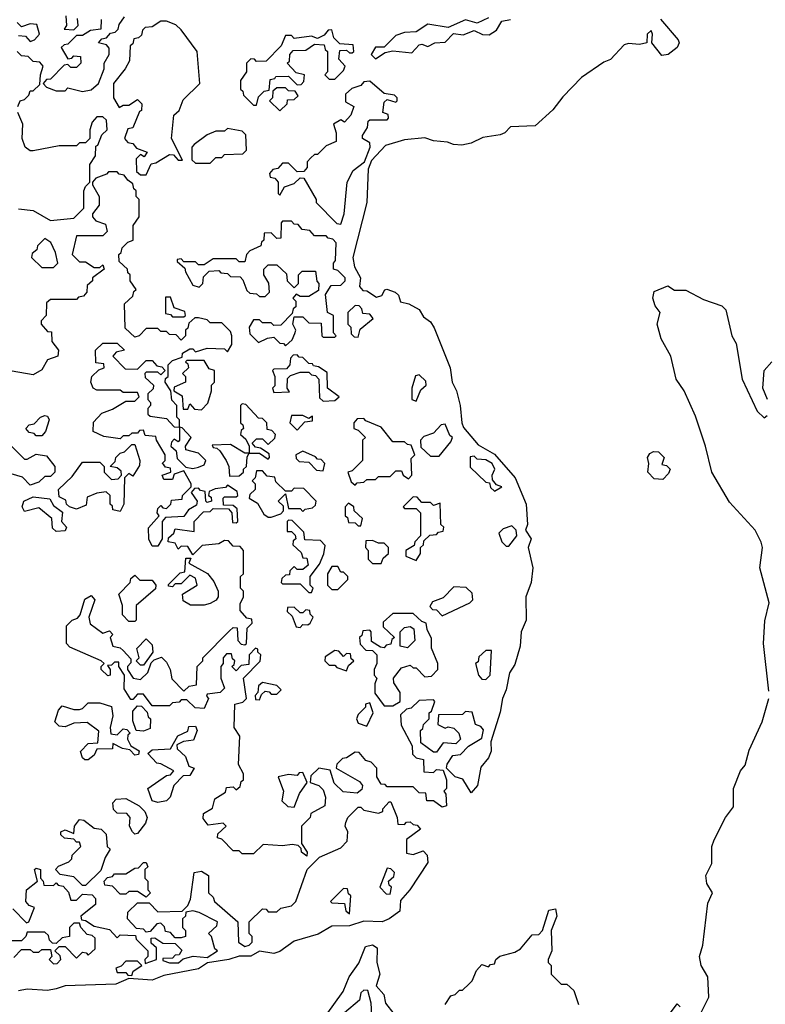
# Model space of a CAD drawing. Extents: x 2323203 to 2567568, y 883585 to 1022917.
# Tile 261 of 264: x 2553219 to 2555788, y 1007631 to 1011025. Entities that reach past the tile are written whole.
import ezdxf

# ---------------------------------------------------------------- set-up
doc = ezdxf.new("R2010")
doc.units = 0

msp = doc.modelspace()

# ---------------------------------------------------------------- linework, layer by layer
at = {"layer": '0CON10XD'}
for points in [[(2553378.3, 1011038.3), (2553380, 1011005), (2553371.7, 1010991.7), (2553405, 1010990), (2553420, 1011005), (2553418.3, 1011028.3)], [(2553435, 1010777.5), (2553465, 1010782.5), (2553490, 1010805), (2553510, 1010855), (2553510, 1010875), (2553527.5, 1010905), (2553527, 1010927), (2553518.3, 1010938.3), (2553490, 1010945), (2553501.7, 1010958.3), (2553518.3, 1010961.7), (2553531.7, 1010978.3), (2553548.3, 1010981.7), (2553558.3, 1010991.7), (2553561.7, 1011008.3), (2553580, 1011035)], [(2553215, 1010970), (2553238.3, 1010968.3), (2553255, 1010950), (2553270, 1010955), (2553287.5, 1010975), (2553278.3, 1011008.3), (2553255, 1011010), (2553225, 1011000), (2553210, 1011015)], [(2553500, 1011025), (2553498.3, 1010991.7), (2553463, 1010987), (2553435, 1010970), (2553415, 1010970), (2553385, 1010940), (2553371.7, 1010938.3), (2553361.7, 1010928.3), (2553385, 1010890), (2553398.3, 1010891.7), (2553405, 1010900), (2553428.3, 1010898.3), (2553430, 1010875), (2553415, 1010860), (2553395, 1010860), (2553385, 1010870), (2553371.7, 1010868.3), (2553325, 1010820), (2553311.7, 1010818.3), (2553300, 1010805), (2553311.7, 1010791.7), (2553345, 1010780), (2553375, 1010780), (2553385, 1010790), (2553435, 1010777.5)], [(2553655, 1010490), (2553671.7, 1010528.3), (2553688.3, 1010531.7), (2553735, 1010560), (2553748.3, 1010558.3), (2553765, 1010540), (2553780, 1010540), (2553742.5, 1010615), (2553750, 1010695), (2553768.3, 1010711.7), (2553781.7, 1010748.3), (2553840, 1010805), (2553830, 1010915), (2553775, 1010990), (2553757, 1011007), (2553725, 1011020), (2553705, 1011020), (2553675, 1011000), (2553651.7, 1010998.3), (2553641.7, 1010988.3), (2553638.3, 1010971.7), (2553628.3, 1010961.7), (2553611.7, 1010958.3), (2553608.3, 1010941.7), (2553600, 1010935), (2553597, 1010883), (2553582.5, 1010855), (2553542.5, 1010805), (2553542.5, 1010755), (2553561.7, 1010721.7), (2553575, 1010730), (2553595, 1010730), (2553625, 1010750), (2553640, 1010735), (2553638.3, 1010711.7), (2553631.7, 1010708.3), (2553608.3, 1010651.7), (2553591.7, 1010648.3), (2553580, 1010615), (2553591.7, 1010601.7), (2553608.3, 1010598.3), (2553621.7, 1010581.7), (2553658.3, 1010568.3), (2553648.3, 1010551.7), (2553635, 1010560), (2553620, 1010545), (2553621.7, 1010501.7), (2553635, 1010490), (2553655, 1010490)], [(2555426.9, 1011026.9), (2555488.6, 1010955), (2555491.9, 1010945), (2555485, 1010928.6), (2555453.3, 1010905), (2555431.7, 1010901.7), (2555397.5, 1010945), (2555400, 1010975), (2555395, 1010987.5), (2555381.2, 1010975), (2555380, 1010945), (2555355, 1010939.4), (2555317, 1010943), (2555302.5, 1010937.5), (2555255, 1010887.5), (2555231.5, 1010878.5), (2555154.6, 1010825.4), (2555090.9, 1010759.1), (2555056.3, 1010713.7), (2554995, 1010659.2), (2554910, 1010655), (2554891.2, 1010635), (2554875, 1010627.5), (2554815, 1010618), (2554775, 1010599.2), (2554742.5, 1010592.5), (2554713.9, 1010593.9), (2554693, 1010603), (2554645, 1010607.5), (2554615, 1010617.5), (2554545, 1010610), (2554479.3, 1010590.7), (2554430.8, 1010539.2), (2554420.3, 1010509.7), (2554415.5, 1010395), (2554366.9, 1010205), (2554372.4, 1010172.4), (2554393.3, 1010135), (2554390, 1010105), (2554401.7, 1010091.7), (2554415, 1010090), (2554448.3, 1010068.3), (2554466.4, 1010073.6), (2554476.7, 1010093.3), (2554483.9, 1010096.1), (2554513.3, 1010085), (2554523.8, 1010075), (2554531.7, 1010051.7), (2554560, 1010045), (2554595, 1010026.2), (2554610, 1010000), (2554635, 1009983.3), (2554647.3, 1009962.7), (2554702.5, 1009825), (2554708.8, 1009775), (2554724, 1009745), (2554737.1, 1009695), (2554742, 1009635), (2554748.6, 1009618.6), (2554798.8, 1009558.8), (2554855, 1009527.5), (2554926.2, 1009445), (2554964, 1009355), (2554968.8, 1009285), (2554962.5, 1009265), (2554981.2, 1009235), (2554970.8, 1009205), (2554987.1, 1009135), (2554981.2, 1009085), (2554963.3, 1009035), (2554964, 1008955), (2554946.7, 1008915), (2554944, 1008865), (2554925, 1008802.5), (2554907.1, 1008772.9), (2554895.5, 1008715), (2554882.5, 1008685), (2554875, 1008637.5), (2554842.5, 1008535), (2554843.6, 1008503.6), (2554835, 1008480), (2554808.3, 1008448.3), (2554796, 1008385), (2554775, 1008360), (2554746.4, 1008406.4), (2554720, 1008415), (2554690, 1008445), (2554691.7, 1008458.3), (2554711.7, 1008488.3), (2554738.3, 1008491.7), (2554765, 1008520), (2554811.7, 1008548.3), (2554817, 1008577), (2554808.3, 1008588.3), (2554790, 1008595), (2554778.3, 1008638.3), (2554755, 1008640), (2554745, 1008630), (2554661.7, 1008628.3), (2554660, 1008595), (2554685, 1008582.5), (2554695, 1008587.5), (2554715, 1008582.5), (2554732.5, 1008565), (2554737.5, 1008545), (2554721.7, 1008528.3), (2554678.3, 1008531.7), (2554655, 1008500), (2554645, 1008500), (2554601.7, 1008531.7), (2554600, 1008575), (2554608.3, 1008581.7), (2554610, 1008595), (2554630, 1008615), (2554630, 1008635), (2554638.3, 1008641.7), (2554650, 1008675), (2554645, 1008680), (2554595, 1008677.5), (2554568.3, 1008651.7), (2554551.7, 1008648.3), (2554531.7, 1008628.3), (2554533, 1008593), (2554571.7, 1008521.7), (2554573, 1008493), (2554585, 1008480), (2554610, 1008475), (2554611.7, 1008431.7), (2554645, 1008430), (2554655, 1008440), (2554678.3, 1008438.3), (2554690, 1008405), (2554690, 1008375), (2554680, 1008365), (2554687.5, 1008355), (2554690, 1008315), (2554675, 1008310), (2554645, 1008332.5), (2554621.7, 1008331.7), (2554618.3, 1008358.3), (2554595, 1008360), (2554575, 1008380), (2554485, 1008380), (2554478.3, 1008388.3), (2554465, 1008390), (2554450, 1008415), (2554450, 1008445), (2554430, 1008465), (2554411.7, 1008471.7), (2554388.3, 1008498.3), (2554375, 1008500), (2554345, 1008480), (2554331.7, 1008478.3), (2554311.7, 1008458.3), (2554310, 1008445), (2554389.3, 1008399.3), (2554400, 1008385), (2554398.3, 1008371.7), (2554381.7, 1008358.3), (2554333, 1008363), (2554303, 1008393), (2554288.3, 1008438.3), (2554250, 1008445), (2554221.7, 1008418.3), (2554220, 1008395), (2554250, 1008385), (2554265, 1008370), (2554272.5, 1008345), (2554270, 1008315), (2554221.7, 1008288.3), (2554220, 1008275), (2554190, 1008245), (2554190, 1008185), (2554210, 1008155), (2554208.3, 1008141.7), (2554190, 1008155), (2554188.3, 1008168.3), (2554178.3, 1008178.3), (2554158.3, 1008181.7)], [(2554835, 1011031.2), (2554795, 1011012.5), (2554755, 1011023.8), (2554695, 1010997.5), (2554625, 1011008.8), (2554585, 1010983.3), (2554545, 1010980), (2554515, 1010970), (2554475, 1010930), (2554445, 1010930), (2554430, 1010905), (2554445, 1010890)], [(2554445, 1010890), (2554478.3, 1010911.7), (2554505, 1010917.5), (2554570, 1010910), (2554595, 1010937.5), (2554605, 1010940), (2554625, 1010932.5), (2554650, 1010945), (2554685, 1010947.5), (2554713.3, 1010976.7), (2554747.7, 1010972.3), (2554785, 1010987.5), (2554813.6, 1010973.6), (2554837, 1010973), (2554861.7, 1010988.3), (2554880, 1011020), (2554910, 1011025)], [(2554035, 1010730), (2554041.7, 1010758.3), (2554061.7, 1010778.3), (2554078.3, 1010781.7), (2554081.7, 1010818.3), (2554098.3, 1010821.7), (2554101.7, 1010828.3), (2554145, 1010830), (2554175, 1010800), (2554188.3, 1010801.7), (2554198.3, 1010811.7), (2554200, 1010835), (2554171.7, 1010841.7), (2554140, 1010875), (2554148.3, 1010881.7), (2554150, 1010905), (2554161.7, 1010918.3), (2554205, 1010920), (2554235, 1010940), (2554268.3, 1010938.3), (2554271.7, 1010921.7), (2554280, 1010915), (2554280, 1010845), (2554270, 1010835), (2554285, 1010820), (2554305, 1010820), (2554335, 1010850), (2554340, 1010865), (2554318.3, 1010888.3), (2554321.7, 1010918.3), (2554345, 1010920), (2554355, 1010910), (2554365, 1010910), (2554370, 1010915), (2554368.3, 1010938.3), (2554321.7, 1010941.7), (2554301.7, 1010961.7), (2554295, 1010990), (2554281.7, 1010988.3), (2554268.3, 1010971.7), (2554245, 1010960), (2554225, 1010967.5), (2554165, 1010960), (2554155, 1010970), (2554135, 1010970), (2554120, 1010935), (2554068.3, 1010881.7), (2554035, 1010880), (2554028.3, 1010888.3), (2554015, 1010890), (2554000, 1010875), (2554000, 1010845), (2553980, 1010815), (2553980, 1010785), (2553988.3, 1010778.3), (2553990, 1010765), (2554025, 1010730), (2554035, 1010730)], [(2553212.5, 1010725), (2553220, 1010745), (2553235, 1010750), (2553250, 1010765), (2553255, 1010780), (2553265, 1010780), (2553288.3, 1010801.7), (2553290, 1010835), (2553300, 1010865), (2553288.3, 1010878.3), (2553265, 1010880), (2553248.3, 1010898.3), (2553225, 1010900), (2553210, 1010915)], [(2554325, 1010320), (2554337.5, 1010355), (2554347.5, 1010465), (2554367.5, 1010505), (2554407.5, 1010535), (2554426.7, 1010585), (2554425, 1010600), (2554400, 1010615), (2554400, 1010625), (2554417, 1010653), (2554420, 1010675), (2554425, 1010680), (2554485, 1010680), (2554490, 1010685), (2554488.3, 1010698.3), (2554470, 1010705), (2554475, 1010740), (2554485, 1010750), (2554515, 1010740), (2554520, 1010745), (2554520, 1010755), (2554510, 1010765), (2554475, 1010770), (2554425, 1010812.5), (2554405, 1010810), (2554395, 1010797.5), (2554363, 1010787), (2554341.7, 1010768.3), (2554341.7, 1010741.7), (2554370, 1010725), (2554360, 1010695), (2554338.3, 1010671.7), (2554325, 1010680), (2554300, 1010665), (2554310, 1010635), (2554310, 1010605), (2554275, 1010590), (2554245, 1010560), (2554235, 1010560), (2554221.7, 1010548.3), (2554210, 1010535), (2554210, 1010515), (2554198.3, 1010501.7), (2554175, 1010500), (2554145, 1010530), (2554125, 1010530), (2554108.3, 1010511.7), (2554091.7, 1010508.3), (2554080, 1010495), (2554081.7, 1010481.7), (2554098.3, 1010478.3), (2554110, 1010465), (2554110, 1010425), (2554115, 1010420), (2554131.7, 1010448.3), (2554165, 1010460), (2554185, 1010480), (2554198.3, 1010478.3), (2554240, 1010405), (2554240, 1010395), (2554311.7, 1010321.7), (2554325, 1010320)], [(2554115, 1010710), (2554140, 1010735), (2554141.7, 1010748.3), (2554165, 1010750), (2554178.3, 1010761.7), (2554168.3, 1010778.3), (2554145, 1010780), (2554135, 1010790), (2554105, 1010790), (2554091.7, 1010778.3), (2554090, 1010755), (2554080, 1010745), (2554115, 1010710)], [(2553215, 1010372.5), (2553265, 1010367.5), (2553325, 1010332.5), (2553405, 1010340), (2553440, 1010375), (2553440, 1010435), (2553445, 1010450), (2553460, 1010465), (2553460, 1010525), (2553480, 1010555), (2553481.7, 1010588.3), (2553488.3, 1010591.7), (2553501.7, 1010628.3), (2553520, 1010645), (2553518.3, 1010678.3), (2553505, 1010690), (2553485, 1010690), (2553468.3, 1010671.7), (2553460, 1010645), (2553460, 1010615), (2553445, 1010600), (2553425, 1010600), (2553415, 1010590), (2553355, 1010590), (2553265, 1010572.5), (2553255, 1010572.5), (2553237.5, 1010585), (2553227.5, 1010615), (2553230, 1010665), (2553212.5, 1010705)], [(2553875, 1010530), (2553895, 1010550), (2553915, 1010550), (2553925, 1010560), (2553988.3, 1010561.7), (2554000, 1010575), (2553998.3, 1010628.3), (2553985, 1010640), (2553935, 1010650), (2553925, 1010640), (2553895, 1010640), (2553865, 1010627.5), (2553820, 1010595), (2553812.5, 1010585), (2553811.7, 1010541.7), (2553825, 1010530), (2553875, 1010530)], [(2554158.3, 1008181.7), (2554125, 1008177.5), (2554058.3, 1008181.7), (2554025, 1008150), (2553985, 1008150), (2553975, 1008160), (2553955, 1008160), (2553915, 1008200), (2553900, 1008205), (2553901.7, 1008218.3), (2553930, 1008245), (2553920, 1008255), (2553868.3, 1008248.3), (2553850.7, 1008270.7), (2553851.7, 1008288.3), (2553883, 1008307), (2553891.2, 1008338.8), (2553928.3, 1008361.7), (2553931.7, 1008378.3), (2553955, 1008380), (2553965, 1008370), (2553978.3, 1008381.7), (2553981.7, 1008398.3), (2553990, 1008405), (2553990, 1008425), (2553973, 1008457), (2553977.5, 1008555), (2553957.5, 1008585), (2553960, 1008665), (2553988.3, 1008671.7), (2554000, 1008685), (2553990, 1008755), (2554047, 1008813), (2554050, 1008835), (2554040, 1008845), (2554040, 1008855), (2554031.7, 1008858.3), (2554010, 1008835), (2554008.3, 1008801.7), (2553981.7, 1008798.3), (2553965, 1008780), (2553950, 1008795), (2553958.3, 1008801.7), (2553960, 1008815), (2553951.7, 1008821.7), (2553948.3, 1008838.3), (2553931.7, 1008838.3), (2553920, 1008825), (2553920, 1008805), (2553912.5, 1008795), (2553912.5, 1008755), (2553925, 1008720), (2553910, 1008705), (2553865, 1008700), (2553863, 1008693), (2553870, 1008685), (2553855, 1008650), (2553823, 1008653), (2553795, 1008680), (2553775, 1008680), (2553768.3, 1008671.7), (2553745, 1008670), (2553735, 1008660), (2553675, 1008660), (2553645, 1008700), (2553625, 1008700), (2553608.3, 1008681.7), (2553601.7, 1008681.7), (2553578.3, 1008718.3), (2553580, 1008765), (2553560, 1008795), (2553560, 1008810), (2553545, 1008810), (2553535, 1008800), (2553521.7, 1008798.3), (2553530, 1008785), (2553530, 1008765), (2553523, 1008763), (2553500, 1008785), (2553500, 1008795), (2553510, 1008805), (2553500, 1008815), (2553391.7, 1008861.7), (2553380, 1008875), (2553380, 1008935), (2553400, 1008955), (2553418.3, 1008961.7), (2553427, 1008973), (2553443, 1009027), (2553465, 1009040), (2553477.5, 1009025), (2553457.5, 1008965), (2553461.7, 1008941.7), (2553505, 1008910), (2553528.3, 1008918.3), (2553540, 1008905), (2553530, 1008895), (2553540, 1008865), (2553565, 1008860), (2553575, 1008850), (2553601.7, 1008821.7), (2553601.7, 1008808.3), (2553590, 1008795), (2553590, 1008785), (2553610, 1008755), (2553635, 1008750), (2553660, 1008775), (2553671.7, 1008808.3), (2553681.7, 1008818.3), (2553707.5, 1008827.5), (2553725, 1008810), (2553737.5, 1008785), (2553743, 1008753), (2553785, 1008710), (2553803, 1008727), (2553828.3, 1008731.7), (2553830, 1008795), (2553850, 1008815), (2553850, 1008825), (2553941.7, 1008918.3), (2553955, 1008930), (2553968.3, 1008928.3), (2553970, 1008885), (2553981.7, 1008871.7), (2553995, 1008870), (2554000, 1008875), (2554003, 1008927), (2554020, 1008945), (2554018.3, 1008958.3), (2554001.7, 1008961.7), (2553978.3, 1008988.3), (2553978.3, 1009011.7), (2553990, 1009035), (2553990, 1009055), (2553980, 1009065), (2553980, 1009105), (2553990, 1009115), (2553990, 1009195), (2553978.3, 1009208.3), (2553955, 1009210), (2553938.3, 1009228.3), (2553925, 1009230), (2553905, 1009217.5), (2553847.5, 1009212.5), (2553815, 1009180), (2553798.3, 1009208.3), (2553775, 1009210), (2553765, 1009200), (2553755, 1009220), (2553730, 1009225), (2553731.7, 1009238.3), (2553750, 1009255), (2553755, 1009270), (2553820, 1009260), (2553820, 1009295), (2553851.7, 1009328.3), (2553875, 1009330), (2553885, 1009340), (2553938.3, 1009338.3), (2553950, 1009325), (2553951.7, 1009291.7), (2553965, 1009290), (2553970, 1009295), (2553968.3, 1009338.3), (2553955, 1009350), (2553921.7, 1009351.7), (2553920, 1009375), (2553925, 1009380), (2553965, 1009380), (2553970, 1009385), (2553968.3, 1009398.3), (2553935, 1009420), (2553927.5, 1009412.5), (2553893, 1009407), (2553871.7, 1009398.3), (2553870, 1009385), (2553878.3, 1009378.3), (2553880, 1009365), (2553865, 1009360), (2553860, 1009365), (2553858.3, 1009398.3), (2553841.7, 1009401.7), (2553835, 1009410), (2553821.7, 1009408.3), (2553810, 1009395), (2553830, 1009365), (2553828.3, 1009351.7), (2553800, 1009335), (2553785, 1009312.5), (2553721.7, 1009308.3), (2553710, 1009295), (2553710, 1009235), (2553695, 1009210), (2553675, 1009210), (2553663.6, 1009233.6), (2553663, 1009273), (2553700, 1009315), (2553692.5, 1009325), (2553695, 1009340), (2553705, 1009350), (2553711.7, 1009341.7), (2553725, 1009340), (2553740, 1009355), (2553741.7, 1009368.3), (2553778.3, 1009371.7), (2553780, 1009385), (2553810, 1009415), (2553810, 1009425), (2553785, 1009470), (2553751.7, 1009458.3), (2553745, 1009440), (2553715, 1009440), (2553710, 1009455), (2553740, 1009465), (2553738.3, 1009478.3), (2553721.7, 1009481.7), (2553715, 1009490), (2553710, 1009495), (2553720, 1009505), (2553720, 1009525), (2553690, 1009575), (2553688.3, 1009588.3), (2553651.7, 1009591.7), (2553645, 1009610), (2553631.7, 1009608.3), (2553625, 1009600), (2553605, 1009600), (2553595, 1009590), (2553575, 1009590), (2553565, 1009580), (2553508.3, 1009588.3), (2553472.5, 1009605), (2553473, 1009637), (2553501.7, 1009668.3), (2553538.3, 1009681.7), (2553585, 1009710), (2553615, 1009710), (2553630, 1009725), (2553625, 1009740), (2553575, 1009740), (2553565, 1009747.5), (2553485, 1009747.5), (2553472.5, 1009755), (2553463.8, 1009775), (2553467.5, 1009795), (2553491.7, 1009818.3), (2553510, 1009825), (2553508.3, 1009838.3), (2553481.7, 1009841.7), (2553480, 1009885), (2553505, 1009910), (2553555, 1009910), (2553580, 1009885), (2553551.7, 1009878.3), (2553540, 1009865), (2553581.7, 1009821.7), (2553625, 1009820), (2553655, 1009850), (2553675, 1009850), (2553691.7, 1009831.7), (2553708.3, 1009828.3), (2553720, 1009815), (2553705, 1009800), (2553695, 1009810), (2553655, 1009810), (2553650, 1009805), (2553651.7, 1009791.7), (2553680, 1009765), (2553678.3, 1009751.7), (2553660, 1009735), (2553660, 1009715), (2553670, 1009705), (2553670, 1009695), (2553660, 1009685), (2553660, 1009665), (2553668.3, 1009658.3), (2553725, 1009650), (2553751.7, 1009621.7), (2553770, 1009620), (2553770, 1009645), (2553760, 1009655), (2553760, 1009695), (2553743, 1009713), (2553740, 1009745), (2553720, 1009775), (2553721.7, 1009788.3), (2553730, 1009795), (2553730, 1009835), (2553745, 1009850), (2553778.3, 1009861.7), (2553780, 1009875), (2553805, 1009890), (2553815, 1009890), (2553825, 1009880), (2553865, 1009892.5), (2553925, 1009890), (2553935, 1009880), (2553950, 1009905), (2553950, 1009935), (2553945, 1009950), (2553915, 1009980), (2553875, 1009980), (2553865, 1009990), (2553835, 1009997.5), (2553822.5, 1009997.5), (2553801.7, 1009978.3), (2553798.3, 1009961.7), (2553790, 1009955), (2553790, 1009935), (2553775, 1009920), (2553758.3, 1009938.3), (2553735, 1009940), (2553725, 1009950), (2553705, 1009950), (2553695, 1009960), (2553655, 1009960), (2553630, 1009935), (2553615, 1009930), (2553581.7, 1009961.7), (2553580, 1010045), (2553608.3, 1010071.7), (2553611.7, 1010088.3), (2553620, 1010095), (2553600, 1010125), (2553600, 1010145), (2553591.7, 1010151.7), (2553590, 1010165), (2553561.7, 1010191.7), (2553560, 1010215), (2553568.3, 1010221.7), (2553571.7, 1010238.3), (2553591.7, 1010258.3), (2553610, 1010265), (2553610, 1010315), (2553630, 1010345), (2553630, 1010405), (2553620, 1010415), (2553620, 1010435), (2553611.7, 1010441.7), (2553608.3, 1010458.3), (2553591.7, 1010471.7), (2553578.3, 1010488.3), (2553561.7, 1010491.7), (2553555, 1010500), (2553525, 1010500), (2553518.3, 1010491.7), (2553481.7, 1010478.3), (2553470, 1010465), (2553470, 1010455), (2553492.5, 1010415), (2553492.5, 1010385), (2553470, 1010355), (2553470, 1010345), (2553481.7, 1010331.7), (2553515, 1010320), (2553520, 1010295), (2553505, 1010280), (2553415, 1010280), (2553400, 1010215), (2553425, 1010190), (2553445, 1010190), (2553475, 1010170), (2553495, 1010170), (2553505, 1010180), (2553510, 1010165), (2553470, 1010135), (2553470, 1010125), (2553451.7, 1010108.3), (2553450, 1010085), (2553438.3, 1010071.7), (2553421.7, 1010068.3), (2553415, 1010060), (2553325, 1010060), (2553311.7, 1010048.3), (2553310, 1010005), (2553293, 1009987), (2553292.5, 1009975), (2553315, 1009950), (2553328.3, 1009948.3), (2553330, 1009915), (2553352.5, 1009885), (2553350, 1009865), (2553315, 1009852.5), (2553295, 1009817.5), (2553265, 1009800), (2553193, 1009813)], [(2554135, 1009900), (2554158.3, 1009921.7), (2554167, 1009943), (2554170, 1009955), (2554160, 1009975), (2554165, 1010000), (2554195, 1010000), (2554215, 1009980), (2554258.3, 1009978.3), (2554260, 1009935), (2554265, 1009930), (2554305, 1009930), (2554310, 1009935), (2554300, 1009945), (2554300, 1010005), (2554280, 1010015), (2554272.5, 1010077.5), (2554291.7, 1010108.3), (2554325, 1010110), (2554340, 1010125), (2554340, 1010135), (2554315, 1010160), (2554300, 1010165), (2554300, 1010185), (2554307.5, 1010195), (2554310, 1010255), (2554298.3, 1010268.3), (2554281.7, 1010271.7), (2554275, 1010280), (2554235, 1010280), (2554218.3, 1010298.3), (2554191.7, 1010301.7), (2554178.3, 1010318.3), (2554165, 1010320), (2554155, 1010330), (2554125, 1010330), (2554120, 1010325), (2554118.3, 1010271.7), (2554105, 1010270), (2554085, 1010290), (2554061.7, 1010288.3), (2554060, 1010265), (2554051.7, 1010258.3), (2554050, 1010245), (2554011.7, 1010228.3), (2554000, 1010215), (2553995, 1010190), (2553975, 1010190), (2553965, 1010200), (2553885, 1010200), (2553855, 1010180), (2553835, 1010180), (2553825, 1010190), (2553785, 1010190), (2553775, 1010200), (2553761.7, 1010198.3), (2553761.7, 1010191.7), (2553788.3, 1010168.3), (2553790, 1010155), (2553815, 1010110), (2553837.5, 1010102.5), (2553850, 1010115), (2553851.7, 1010138.3), (2553871.7, 1010158.3), (2553905, 1010160), (2553911.7, 1010151.7), (2553935, 1010150), (2553945, 1010140), (2553978.3, 1010138.3), (2553988.3, 1010128.3), (2554001.7, 1010091.7), (2554011.7, 1010081.7), (2554035, 1010080), (2554045, 1010070), (2554065, 1010070), (2554080, 1010085), (2554077, 1010117), (2554060, 1010145), (2554060, 1010165), (2554075, 1010180), (2554105, 1010180), (2554138.3, 1010148.3), (2554140, 1010125), (2554165, 1010100), (2554180, 1010115), (2554180, 1010145), (2554191.7, 1010158.3), (2554238.3, 1010158.3), (2554243, 1010123), (2554250, 1010115), (2554248.3, 1010091.7), (2554215, 1010070), (2554185, 1010070), (2554171.7, 1010078.3), (2554160, 1010065), (2554170, 1010055), (2554170, 1010035), (2554161.7, 1010028.3), (2554158.3, 1010011.7), (2554118.3, 1009971.7), (2554095, 1009970), (2554085, 1009980), (2554055, 1009980), (2554045, 1009990), (2554025, 1009990), (2554010, 1009965), (2554011.7, 1009941.7), (2554041.7, 1009911.7), (2554073, 1009927), (2554095, 1009930), (2554115, 1009910), (2554128.3, 1009908.3), (2554135, 1009900)], [(2553335, 1010170), (2553350, 1010185), (2553341.7, 1010221.7), (2553326.4, 1010256.4), (2553305, 1010270), (2553280, 1010245), (2553278.3, 1010231.7), (2553261.7, 1010218.3), (2553260, 1010205), (2553295, 1010170), (2553335, 1010170)], [(2555800.6, 1008710.6), (2555782.3, 1008875), (2555787.1, 1008952.9), (2555802.2, 1009015), (2555769.2, 1009135), (2555778.8, 1009205), (2555773.9, 1009223.9), (2555753.3, 1009265), (2555665, 1009361.4), (2555604.7, 1009464.7), (2555582.5, 1009555), (2555547.7, 1009657.7), (2555509.1, 1009745), (2555481.2, 1009785), (2555462.9, 1009865), (2555429.4, 1009925), (2555416, 1009975), (2555426, 1010015), (2555408.3, 1010038.3), (2555401.2, 1010065), (2555405, 1010087.5), (2555453, 1010107), (2555475, 1010092), (2555515, 1010092.5), (2555575, 1010060), (2555638.8, 1010038.8), (2555652.5, 1010025), (2555673.3, 1009935), (2555688.3, 1009908.3), (2555709.2, 1009785), (2555760, 1009675), (2555785, 1009652.5), (2555795, 1009660)], [(2553785, 1010000), (2553790, 1010005), (2553788.3, 1010018.3), (2553751.7, 1010031.7), (2553738.3, 1010068.3), (2553721.7, 1010068.3), (2553721.7, 1010011.7), (2553738.3, 1010008.3), (2553745, 1010000), (2553785, 1010000)], [(2554385, 1009930), (2554391.7, 1009958.3), (2554437.5, 1009995), (2554425, 1010010), (2554401.7, 1010011.7), (2554398.3, 1010028.3), (2554388.3, 1010038.3), (2554375, 1010040), (2554350, 1010015), (2554350, 1009975), (2554360, 1009965), (2554361.7, 1009941.7), (2554371.7, 1009931.7), (2554385, 1009930)], [(2553845, 1009680), (2553867, 1009703), (2553880, 1009745), (2553880, 1009765), (2553890, 1009775), (2553890, 1009815), (2553871.7, 1009821.7), (2553855, 1009850), (2553795, 1009850), (2553790, 1009845), (2553798.3, 1009838.3), (2553800, 1009825), (2553780, 1009805), (2553790, 1009795), (2553790, 1009775), (2553751.7, 1009758.3), (2553750, 1009745), (2553778.3, 1009728.3), (2553781.7, 1009681.7), (2553798.3, 1009681.7), (2553805, 1009700), (2553821.7, 1009681.7), (2553845, 1009680)], [(2554265, 1009710), (2554305, 1009712.5), (2554320, 1009725), (2554280, 1009755), (2554278.3, 1009808.3), (2554248.3, 1009828.3), (2554231.7, 1009831.7), (2554228.3, 1009838.3), (2554215, 1009840), (2554195, 1009860), (2554181.7, 1009861.7), (2554175, 1009870), (2554161.7, 1009868.3), (2554151.7, 1009858.3), (2554150, 1009835), (2554138.3, 1009821.7), (2554095, 1009820), (2554090, 1009815), (2554097.5, 1009795), (2554097.5, 1009762.5), (2554090, 1009755), (2554095, 1009740), (2554148.3, 1009741.7), (2554140, 1009755), (2554141.7, 1009788.3), (2554151.7, 1009798.3), (2554185, 1009810), (2554215, 1009810), (2554225, 1009800), (2554238.3, 1009798.3), (2554250, 1009785), (2554251.7, 1009721.7), (2554265, 1009710)], [(2555795.8, 1009715), (2555780, 1009755), (2555784.2, 1009815), (2555811.2, 1009845)], [(2554585, 1009710), (2554601.7, 1009748.3), (2554620, 1009765), (2554618.3, 1009778.3), (2554595, 1009800), (2554583, 1009797), (2554570, 1009755), (2554570, 1009715), (2554585, 1009710)], [(2554075, 1009510), (2554080, 1009515), (2554078.3, 1009528.3), (2554048.3, 1009548.3), (2554031.7, 1009551.7), (2554020, 1009565), (2554035, 1009580), (2554055, 1009580), (2554075, 1009560), (2554098.3, 1009581.7), (2554100, 1009595), (2554088.3, 1009608.3), (2554071.7, 1009611.7), (2554070, 1009635), (2554055, 1009650), (2554041.7, 1009651.7), (2553998.3, 1009698.3), (2553985, 1009700), (2553980, 1009695), (2553980, 1009635), (2553988.3, 1009628.3), (2553990, 1009615), (2553981.7, 1009608.3), (2553980, 1009595), (2553998.3, 1009578.3), (2554010, 1009555), (2554010, 1009530), (2554045, 1009530), (2554075, 1009510)], [(2553295, 1009590), (2553275, 1009590), (2553268.3, 1009598.3), (2553251.7, 1009601.7), (2553240, 1009615), (2553251.7, 1009628.3), (2553268.3, 1009631.7), (2553290, 1009655), (2553305, 1009660), (2553315, 1009657.5), (2553320, 1009645), (2553307.5, 1009605), (2553295, 1009590)], [(2554175, 1009610), (2554201.7, 1009638.3), (2554228.3, 1009641.7), (2554228.3, 1009658.3), (2554215, 1009650), (2554195, 1009660), (2554155, 1009660), (2554150, 1009635), (2554175, 1009610)], [(2554375, 1009420), (2554381.7, 1009428.3), (2554405, 1009430), (2554415, 1009440), (2554445, 1009440), (2554455, 1009450), (2554495, 1009450), (2554515, 1009470), (2554535, 1009470), (2554540, 1009455), (2554558.3, 1009441.7), (2554570, 1009455), (2554568.3, 1009511.7), (2554580, 1009525), (2554568.3, 1009558.3), (2554555, 1009560), (2554545, 1009570), (2554505, 1009570), (2554465, 1009620), (2554411.7, 1009641.7), (2554405, 1009650), (2554381.7, 1009648.3), (2554370, 1009635), (2554370, 1009615), (2554385, 1009610), (2554410, 1009585), (2554400, 1009575), (2554400, 1009505), (2554365, 1009470), (2554350, 1009465), (2554361.7, 1009431.7), (2554375, 1009420)], [(2553815, 1009477.5), (2553835, 1009482.5), (2553855, 1009490), (2553860, 1009505), (2553835, 1009530), (2553791.7, 1009541.7), (2553790, 1009555), (2553810, 1009585), (2553778.3, 1009618.3), (2553770, 1009620), (2553770, 1009575), (2553765, 1009570), (2553751.7, 1009578.3), (2553741.7, 1009568.3), (2553740, 1009555), (2553758.3, 1009538.3), (2553761.7, 1009511.7), (2553791.7, 1009481.7), (2553815, 1009477.5)], [(2554665, 1009520), (2554705, 1009570), (2554710, 1009585), (2554701.7, 1009591.7), (2554685, 1009630), (2554671.7, 1009628.3), (2554645, 1009600), (2554611.7, 1009588.3), (2554600, 1009575), (2554601.7, 1009551.7), (2554635, 1009520), (2554665, 1009520)], [(2553170, 1009575), (2553235, 1009510), (2553245, 1009510), (2553275, 1009527.5), (2553311.7, 1009521.7), (2553340, 1009485), (2553340, 1009465), (2553325, 1009450), (2553305, 1009450), (2553285, 1009430), (2553255, 1009420), (2553228.3, 1009448.3), (2553158.3, 1009468.3)], [(2553565, 1009330), (2553540, 1009335), (2553538.3, 1009348.3), (2553530, 1009355), (2553530, 1009385), (2553517, 1009397), (2553485, 1009392.5), (2553451.7, 1009378.3), (2553448.3, 1009351.7), (2553415, 1009337.5), (2553390, 1009345), (2553380, 1009355), (2553378.3, 1009368.3), (2553355, 1009380), (2553352.5, 1009405), (2553400, 1009450), (2553435, 1009500), (2553495, 1009500), (2553510, 1009485), (2553510, 1009465), (2553535, 1009440), (2553558.3, 1009441.7), (2553570, 1009455), (2553568.3, 1009468.3), (2553555, 1009480), (2553530, 1009485), (2553548.3, 1009501.7), (2553550, 1009515), (2553565, 1009530), (2553580, 1009535), (2553605, 1009560), (2553615, 1009560), (2553632.5, 1009505), (2553631.7, 1009488.3), (2553608.3, 1009451.7), (2553595, 1009460), (2553580, 1009445), (2553577.5, 1009355), (2553565, 1009330)], [(2553941.7, 1009451.7), (2553975, 1009452.5), (2553990, 1009465), (2553990, 1009475), (2554000, 1009485), (2554002.5, 1009517.5), (2554010, 1009530), (2553995, 1009530), (2553945, 1009560), (2553881.7, 1009558.3), (2553885, 1009550), (2553898.3, 1009548.3), (2553908.3, 1009538.3), (2553930, 1009505), (2553940, 1009485), (2553941.7, 1009451.7)], [(2554265, 1009470), (2554270, 1009495), (2554258.3, 1009508.3), (2554245, 1009510), (2554238.3, 1009518.3), (2554195, 1009537.5), (2554170, 1009525), (2554171.7, 1009511.7), (2554181.7, 1009501.7), (2554215, 1009500), (2554241.7, 1009471.7), (2554265, 1009470)], [(2554855, 1009400), (2554880, 1009415), (2554861.7, 1009421.7), (2554848.3, 1009438.3), (2554847.5, 1009455), (2554856.7, 1009475), (2554846.7, 1009495), (2554825, 1009507.5), (2554795, 1009510), (2554785, 1009520), (2554771.7, 1009518.3), (2554771.7, 1009481.7), (2554825, 1009430), (2554838.3, 1009428.3), (2554841.7, 1009411.7), (2554855, 1009400)], [(2555435, 1009440), (2555405, 1009442.5), (2555383.3, 1009465), (2555387.5, 1009495), (2555382.5, 1009515), (2555390.7, 1009529.3), (2555403.6, 1009536.4), (2555420, 1009535), (2555440, 1009515), (2555431.7, 1009491.7), (2555448.3, 1009488.3), (2555460, 1009475), (2555455, 1009460), (2555435, 1009440)], [(2554085, 1009310), (2554118.3, 1009321.7), (2554128.3, 1009331.7), (2554128.3, 1009348.3), (2554110, 1009365), (2554135, 1009390), (2554145, 1009340), (2554185, 1009340), (2554195, 1009330), (2554202.5, 1009337.5), (2554228.3, 1009341.7), (2554238.3, 1009351.7), (2554240, 1009365), (2554198.3, 1009408.3), (2554165, 1009410), (2554155, 1009400), (2554135, 1009400), (2554101.7, 1009431.7), (2554098.3, 1009448.3), (2554071.7, 1009451.7), (2554055, 1009470), (2554035, 1009470), (2554030, 1009445), (2554020, 1009435), (2554030, 1009425), (2554030, 1009405), (2554011.7, 1009388.3), (2554010, 1009375), (2554038.3, 1009358.3), (2554060.7, 1009320.7), (2554075, 1009310), (2554085, 1009310)], [(2553345, 1009260), (2553331.7, 1009271.7), (2553330, 1009305), (2553285, 1009342.5), (2553235, 1009330), (2553227.5, 1009345), (2553232.5, 1009365), (2553265, 1009380), (2553323, 1009373), (2553335, 1009350), (2553366.7, 1009326.7), (2553362.5, 1009295), (2553380, 1009275), (2553375, 1009262.5), (2553345, 1009260)], [(2554585, 1009160), (2554600, 1009185), (2554600, 1009205), (2554610, 1009215), (2554611.7, 1009228.3), (2554631.7, 1009248.3), (2554655, 1009250), (2554661.7, 1009258.3), (2554678.3, 1009261.7), (2554680, 1009275), (2554670, 1009285), (2554668.3, 1009358.3), (2554645, 1009350), (2554635, 1009360), (2554605, 1009360), (2554588.3, 1009378.3), (2554575, 1009380), (2554540, 1009345), (2554545, 1009340), (2554585, 1009340), (2554600, 1009325), (2554600, 1009245), (2554580, 1009225), (2554578.3, 1009211.7), (2554550, 1009195), (2554550, 1009175), (2554585, 1009160)], [(2554395, 1009280), (2554400, 1009305), (2554371.7, 1009331.7), (2554370, 1009345), (2554351.7, 1009358.3), (2554340, 1009345), (2554340, 1009315), (2554348.3, 1009308.3), (2554351.7, 1009291.7), (2554375, 1009290), (2554385, 1009280), (2554395, 1009280)], [(2554225, 1009050), (2554230, 1009065), (2554220, 1009075), (2554220, 1009105), (2554251.7, 1009148.3), (2554267, 1009183), (2554271.7, 1009211.7), (2554255, 1009230), (2554201.7, 1009231.7), (2554198.3, 1009258.3), (2554158.3, 1009298.3), (2554145, 1009300), (2554140, 1009295), (2554140, 1009260), (2554155, 1009260), (2554168.3, 1009248.3), (2554170, 1009235), (2554161.7, 1009228.3), (2554160, 1009215), (2554188.3, 1009188.3), (2554195, 1009170), (2554208.3, 1009168.3), (2554212.5, 1009145), (2554195, 1009130), (2554175, 1009130), (2554165, 1009140), (2554150, 1009125), (2554148.3, 1009111.7), (2554135, 1009110), (2554121.7, 1009098.3), (2554120, 1009085), (2554125, 1009080), (2554185, 1009080), (2554215, 1009050), (2554225, 1009050)], [(2554905, 1009210), (2554932.5, 1009245), (2554930, 1009265), (2554915, 1009280), (2554885, 1009270), (2554870, 1009255), (2554880, 1009225), (2554895, 1009210), (2554905, 1009210)], [(2554465, 1009150), (2554471.7, 1009168.3), (2554490, 1009185), (2554490, 1009205), (2554475, 1009220), (2554455, 1009220), (2554435, 1009230), (2554411.7, 1009228.3), (2554410, 1009205), (2554420, 1009195), (2554420, 1009165), (2554435, 1009150), (2554465, 1009150)], [(2553855, 1009006.7), (2553807, 1009007), (2553781.7, 1009021.7), (2553780, 1009045), (2553830, 1009075), (2553825, 1009100), (2553805, 1009110), (2553775, 1009080), (2553755, 1009080), (2553745, 1009070), (2553731.7, 1009071.7), (2553731.7, 1009078.3), (2553771.7, 1009118.3), (2553788.3, 1009121.7), (2553791.7, 1009168.3), (2553808.3, 1009168.3), (2553801.7, 1009151.7), (2553865.8, 1009115.8), (2553888.3, 1009088.3), (2553902.5, 1009055), (2553902.5, 1009035), (2553896.4, 1009023.6), (2553875, 1009012.5), (2553855, 1009006.7)], [(2554315, 1009060), (2554350, 1009095), (2554350, 1009105), (2554335, 1009120), (2554325, 1009120), (2554315, 1009140), (2554295, 1009140), (2554280, 1009115), (2554280, 1009075), (2554295, 1009060), (2554315, 1009060)], [(2553615, 1008950), (2553595, 1008950), (2553573, 1008973), (2553573.3, 1009005), (2553560, 1009045), (2553600, 1009085), (2553601.7, 1009098.3), (2553615, 1009110), (2553633, 1009093), (2553675, 1009092.5), (2553687.5, 1009075), (2553686.7, 1009063.3), (2553620, 1009005), (2553620, 1008955), (2553615, 1008950)], [(2554675, 1008970), (2554770, 1009015), (2554780, 1009025), (2554778.3, 1009048.3), (2554757, 1009067), (2554715, 1009070), (2554678.3, 1009031.7), (2554641.7, 1009018.3), (2554631.7, 1009001.7), (2554641.7, 1008991.7), (2554655, 1008990), (2554675, 1008970)], [(2554185, 1008930), (2554195, 1008940), (2554211.7, 1008938.3), (2554220, 1008945), (2554230, 1008965), (2554220, 1008975), (2554218.3, 1008988.3), (2554205, 1008990), (2554195, 1008980), (2554185, 1008980), (2554165, 1009000), (2554141.7, 1008998.3), (2554140, 1008985), (2554158.3, 1008968.3), (2554171.7, 1008931.7), (2554185, 1008930)], [(2554505, 1008660), (2554530, 1008675), (2554530, 1008705), (2554508.3, 1008738.3), (2554507.5, 1008755), (2554535, 1008790), (2554565, 1008800), (2554575, 1008790), (2554585, 1008790), (2554615, 1008760), (2554638.3, 1008761.7), (2554660, 1008785), (2554660, 1008805), (2554638.3, 1008858.3), (2554638.3, 1008891.7), (2554623, 1008923), (2554620, 1008945), (2554605, 1008950), (2554575, 1008977.5), (2554505, 1008977.5), (2554471.7, 1008948.3), (2554471.7, 1008931.7), (2554510, 1008895), (2554501.7, 1008888.3), (2554498.3, 1008871.7), (2554481.7, 1008868.3), (2554475, 1008860), (2554461.7, 1008861.7), (2554431.7, 1008881.7), (2554430, 1008915), (2554425, 1008920), (2554401.7, 1008918.3), (2554398.3, 1008901.7), (2554390, 1008895), (2554391.7, 1008871.7), (2554411.7, 1008851.7), (2554435, 1008850), (2554450, 1008835), (2554450, 1008805), (2554440, 1008785), (2554440, 1008765), (2554450, 1008755), (2554442.5, 1008735), (2554443, 1008703), (2554475, 1008660), (2554505, 1008660)], [(2554555, 1008860), (2554530, 1008865), (2554530, 1008915), (2554545, 1008930), (2554565, 1008932.5), (2554577.5, 1008925), (2554580, 1008885), (2554555, 1008860)], [(2553645, 1008800), (2553635, 1008800), (2553620, 1008815), (2553630, 1008825), (2553622.5, 1008857.5), (2553655, 1008890), (2553675, 1008870), (2553677.5, 1008845), (2553645, 1008800)], [(2554345, 1008780), (2554351.7, 1008798.3), (2554370, 1008815), (2554361.7, 1008821.7), (2554358.3, 1008838.3), (2554345, 1008840), (2554335, 1008830), (2554318.3, 1008848.3), (2554305, 1008850), (2554271.7, 1008828.3), (2554270, 1008815), (2554285, 1008800), (2554305, 1008800), (2554311.7, 1008791.7), (2554345, 1008780)], [(2554825, 1008750), (2554840, 1008765), (2554845, 1008850), (2554825, 1008850), (2554801.7, 1008828.3), (2554798.3, 1008811.7), (2554790, 1008805), (2554800, 1008765), (2554811.7, 1008751.7), (2554825, 1008750)], [(2554045, 1008680), (2554051.7, 1008698.3), (2554065, 1008710), (2554078.3, 1008708.3), (2554085, 1008700), (2554105, 1008700), (2554120, 1008715), (2554105, 1008730), (2554055, 1008740), (2554041.7, 1008728.3), (2554040, 1008705), (2554030, 1008695), (2554031.7, 1008681.7), (2554045, 1008680)], [(2553443, 1008473), (2553435, 1008480), (2553428.3, 1008501.7), (2553455, 1008530), (2553488.3, 1008531.7), (2553491.7, 1008571.7), (2553451.7, 1008601.7), (2553405, 1008600), (2553375, 1008587.5), (2553355, 1008590), (2553340, 1008605), (2553352.5, 1008645), (2553365, 1008660), (2553405, 1008647.5), (2553425, 1008647.5), (2553435, 1008650), (2553455, 1008670), (2553495, 1008670), (2553535, 1008657.5), (2553540, 1008625), (2553530, 1008585), (2553533, 1008563), (2553555, 1008560), (2553575, 1008580), (2553588.3, 1008578.3), (2553600, 1008565), (2553591.7, 1008558.3), (2553590, 1008545), (2553601.7, 1008521.7), (2553630, 1008505), (2553628.3, 1008491.7), (2553615, 1008490), (2553598.3, 1008508.3), (2553573, 1008513), (2553540, 1008530), (2553538.3, 1008511.7), (2553485, 1008510), (2553475, 1008490), (2553455, 1008473.3), (2553443, 1008473)], [(2553645, 1008572.5), (2553620, 1008575), (2553608.3, 1008608.3), (2553608.3, 1008641.7), (2553625, 1008660), (2553638.3, 1008658.3), (2553658.3, 1008638.3), (2553661.7, 1008621.7), (2553670, 1008615), (2553668.3, 1008581.7), (2553645, 1008572.5)], [(2554415, 1008590), (2554437.5, 1008635), (2554425, 1008670), (2554410, 1008665), (2554410, 1008655), (2554385, 1008630), (2554380, 1008615), (2554385, 1008600), (2554415, 1008590)], [(2555568.1, 1007605), (2555593.5, 1007655), (2555590.4, 1007725), (2555566.9, 1007765), (2555561.5, 1007795), (2555573.5, 1007835), (2555590.6, 1007979.4), (2555606.7, 1008015), (2555587, 1008047), (2555583.6, 1008075), (2555603.7, 1008116.3), (2555604.5, 1008174.5), (2555612.4, 1008197.6), (2555650.9, 1008275), (2555678.7, 1008311.3), (2555679.2, 1008375), (2555703.3, 1008435), (2555719.2, 1008455), (2555733.1, 1008506.9), (2555777.8, 1008605), (2555800.8, 1008685)], [(2553695, 1008326.7), (2553675, 1008332.5), (2553660, 1008375), (2553725, 1008420), (2553738.3, 1008421.7), (2553750, 1008435), (2553705, 1008460), (2553691.7, 1008461.7), (2553660, 1008495), (2553675, 1008507.5), (2553738.3, 1008511.7), (2553763.6, 1008556.4), (2553798.3, 1008571.7), (2553801.7, 1008588.3), (2553825, 1008590), (2553830, 1008575), (2553818.3, 1008541.7), (2553783, 1008537), (2553760, 1008525), (2553761.7, 1008511.7), (2553790, 1008485), (2553801.7, 1008451.7), (2553820, 1008445), (2553805, 1008420), (2553781.7, 1008418.3), (2553750, 1008385), (2553737.5, 1008345), (2553725, 1008332.5), (2553695, 1008326.7)], [(2554165, 1008310), (2554183, 1008357), (2554210, 1008395), (2554195, 1008430), (2554181.7, 1008428.3), (2554175, 1008420), (2554145, 1008422.5), (2554110, 1008415), (2554127.5, 1008365), (2554121.7, 1008331.7), (2554143, 1008313), (2554165, 1008310)], [(2553195, 1007960), (2553241.7, 1007911.7), (2553250, 1007915), (2553270, 1007965), (2553251.7, 1007971.7), (2553240, 1007985), (2553242.5, 1008025), (2553280, 1008055), (2553270, 1008095), (2553275, 1008100), (2553290, 1008095), (2553290, 1008065), (2553300, 1008055), (2553301.7, 1008041.7), (2553335, 1008040), (2553345, 1008050), (2553351.7, 1008041.7), (2553368.3, 1008038.3), (2553387, 1008017), (2553395, 1007990), (2553415, 1007990), (2553435, 1008010), (2553468.3, 1008008.3), (2553480, 1007995), (2553480, 1007975), (2553430, 1007935), (2553431.7, 1007921.7), (2553445, 1007920), (2553475, 1007900), (2553528.3, 1007888.3), (2553555, 1007860), (2553565, 1007870), (2553618.3, 1007868.3), (2553620, 1007855), (2553660, 1007815), (2553660, 1007795), (2553650, 1007785), (2553651.7, 1007771.7), (2553690, 1007785), (2553690, 1007825), (2553671.7, 1007841.7), (2553671.7, 1007858.3), (2553685, 1007860), (2553711.7, 1007841.7), (2553755, 1007840), (2553777, 1007817), (2553768.3, 1007801.7), (2553755, 1007800), (2553745, 1007790), (2553711.7, 1007788.3), (2553711.7, 1007781.7), (2553735, 1007773.3), (2553766.4, 1007773.6), (2553782.5, 1007787.5), (2553817, 1007797), (2553865, 1007792.5), (2553900, 1007815), (2553891.7, 1007821.7), (2553880, 1007865), (2553870, 1007875), (2553898.3, 1007901.7), (2553900, 1007915), (2553837, 1007947), (2553815, 1007952.5), (2553791.7, 1007948.3), (2553790, 1007935), (2553780, 1007925), (2553780, 1007895), (2553790, 1007885), (2553790, 1007865), (2553775, 1007860), (2553755, 1007860), (2553738.3, 1007878.3), (2553721.7, 1007881.7), (2553718.3, 1007898.3), (2553705, 1007910), (2553691.7, 1007908.3), (2553668.3, 1007881.7), (2553655, 1007880), (2553645, 1007890), (2553621.7, 1007891.7), (2553590, 1007925), (2553591.7, 1007948.3), (2553625, 1007980), (2553665, 1007980), (2553695, 1007950), (2553778.3, 1007951.7), (2553798.3, 1007971.7), (2553807, 1007993), (2553820, 1008085), (2553845, 1008090), (2553870, 1008075), (2553870, 1008015), (2553885, 1008000), (2553890, 1007985), (2553970, 1007915), (2553972.5, 1007845), (2553995, 1007830), (2554010, 1007835), (2554020, 1007845), (2554020, 1007865), (2554010, 1007875), (2554010, 1007915), (2554055, 1007960), (2554068.3, 1007958.3), (2554075, 1007950), (2554105, 1007950), (2554118.3, 1007961.7), (2554155, 1007970), (2554170, 1007985), (2554210, 1008095), (2554251.7, 1008138.3), (2554325, 1008170), (2554347, 1008193), (2554350, 1008225), (2554340, 1008245), (2554343, 1008257), (2554350, 1008275), (2554385, 1008310), (2554395, 1008310), (2554405, 1008300), (2554455, 1008290), (2554470, 1008295), (2554470, 1008305), (2554491.7, 1008328.3), (2554498.3, 1008328.3), (2554520, 1008275), (2554521.7, 1008251.7), (2554545, 1008250), (2554551.7, 1008258.3), (2554565, 1008260), (2554575, 1008250), (2554588.3, 1008248.3), (2554600, 1008235), (2554551.7, 1008198.3), (2554551.7, 1008151.7), (2554575, 1008147.5), (2554609.3, 1008159.3), (2554623.3, 1008145), (2554625, 1008120), (2554563.8, 1008025), (2554531.7, 1007988.3), (2554528.3, 1007951.7), (2554492.5, 1007925), (2554467.5, 1007915), (2554405, 1007917.5), (2554355, 1007900.8), (2554295, 1007900), (2554247.3, 1007872.7), (2554165, 1007848.8), (2554115, 1007813.3), (2554095, 1007806.2), (2554045, 1007813.8), (2554015, 1007796.7), (2553975, 1007796.7), (2553940, 1007785), (2553865.9, 1007774.1), (2553835, 1007753.1), (2553715, 1007730), (2553675, 1007714), (2553595, 1007720), (2553549.6, 1007700.5), (2553375, 1007694.3), (2553345, 1007684.4), (2553315, 1007678), (2553245, 1007683.3), (2553215, 1007677.1)], [(2553615, 1008217.5), (2553607.5, 1008225), (2553597.5, 1008245), (2553600, 1008275), (2553588.3, 1008288.3), (2553555, 1008290), (2553541.7, 1008301.7), (2553540, 1008325), (2553551.7, 1008338.3), (2553585, 1008340), (2553630, 1008315), (2553650, 1008295), (2553657.5, 1008275), (2553652.5, 1008255), (2553625, 1008220), (2553615, 1008217.5)], [(2553445, 1008040), (2553435, 1008040), (2553405, 1008070), (2553358.3, 1008078.3), (2553342.5, 1008095), (2553353, 1008107), (2553388.3, 1008121.7), (2553398.3, 1008131.7), (2553400, 1008145), (2553430, 1008175), (2553425, 1008190), (2553415, 1008190), (2553405, 1008200), (2553373, 1008203), (2553360, 1008215), (2553360, 1008225), (2553375, 1008232.5), (2553405, 1008220), (2553407.5, 1008245), (2553425, 1008267.5), (2553440, 1008265), (2553475, 1008237.5), (2553500, 1008235), (2553517, 1008217), (2553520, 1008175), (2553530, 1008165), (2553513, 1008137), (2553498.3, 1008091.7), (2553445, 1008040)], [(2553655, 1008000), (2553625, 1008020), (2553595, 1008020), (2553585, 1008010), (2553565, 1008010), (2553538.3, 1008038.3), (2553511.7, 1008041.7), (2553510, 1008055), (2553521.7, 1008068.3), (2553538.3, 1008071.7), (2553545, 1008080), (2553585, 1008080), (2553615, 1008100), (2553628.3, 1008101.7), (2553645, 1008120), (2553655, 1008120), (2553660, 1008105), (2553650, 1008095), (2553650, 1008065), (2553660, 1008055), (2553660, 1008025), (2553670, 1008015), (2553655, 1008000)], [(2554495, 1008010), (2554500, 1008035), (2554491.7, 1008041.7), (2554490, 1008055), (2554508.3, 1008071.7), (2554510, 1008085), (2554498.3, 1008098.3), (2554485, 1008100), (2554460, 1008035), (2554481.7, 1008011.7), (2554495, 1008010)], [(2554355, 1007942.5), (2554360, 1008005), (2554351.7, 1008011.7), (2554348.3, 1008028.3), (2554335, 1008030), (2554290, 1007985), (2554295, 1007980), (2554338.3, 1007978.3), (2554343, 1007953), (2554355, 1007942.5)], [(2554685, 1007630), (2554705, 1007660), (2554720, 1007665), (2554735, 1007680), (2554745, 1007680), (2554768.3, 1007701.7), (2554778.3, 1007711.7), (2554793, 1007747), (2554811.7, 1007768.3), (2554835, 1007760), (2554841.7, 1007768.3), (2554855, 1007770), (2554860, 1007785), (2554873, 1007797), (2554925, 1007810), (2554945, 1007822.5), (2554985, 1007870), (2555008.3, 1007871.7), (2555020, 1007885), (2555042.5, 1007955), (2555065, 1007960), (2555070, 1007935), (2555050, 1007885), (2555052.5, 1007815), (2555040, 1007785), (2555040, 1007775), (2555050, 1007765), (2555050, 1007735), (2555085, 1007700), (2555105, 1007700), (2555128.3, 1007678.3), (2555145, 1007630)], [(2553198.3, 1007791.7), (2553225, 1007820), (2553255, 1007820), (2553265, 1007810), (2553285, 1007810), (2553295, 1007820), (2553325, 1007820), (2553330, 1007795), (2553320, 1007785), (2553335, 1007770), (2553348.3, 1007771.7), (2553360, 1007785), (2553358.3, 1007798.3), (2553340, 1007815), (2553355, 1007830), (2553375, 1007830), (2553415, 1007790), (2553435, 1007810), (2553448.3, 1007808.3), (2553455, 1007800), (2553478.3, 1007821.7), (2553478.3, 1007858.3), (2553468.3, 1007868.3), (2553451.7, 1007871.7), (2553430, 1007895), (2553425, 1007910), (2553405, 1007910), (2553390, 1007895), (2553390, 1007865), (2553365, 1007860), (2553345, 1007840), (2553331.7, 1007841.7), (2553321.7, 1007851.7), (2553318.3, 1007868.3), (2553305, 1007880), (2553245, 1007880), (2553240, 1007865), (2553225, 1007850), (2553135, 1007850)], [(2554190, 1007475), (2554333.3, 1007675), (2554354.1, 1007725.9), (2554387, 1007773), (2554410.4, 1007829.5), (2554435, 1007835.6), (2554451.2, 1007825), (2554450, 1007775), (2554460, 1007735), (2554447.5, 1007695), (2554473.8, 1007665), (2554480, 1007635), (2554508.3, 1007598.3)], [(2553605, 1007730), (2553610, 1007745), (2553640, 1007765), (2553625, 1007780), (2553585, 1007780), (2553568.3, 1007761.7), (2553550, 1007755), (2553555, 1007740), (2553585, 1007740), (2553591.7, 1007731.7), (2553605, 1007730)], [(2554432.5, 1007595), (2554430, 1007635), (2554418.3, 1007678.3), (2554405, 1007680), (2554395, 1007670), (2554390, 1007645), (2554338.3, 1007601.7)], [(2555455, 1007592.5), (2555485, 1007632.5), (2555495, 1007622.5)]]:
    msp.add_lwpolyline(points, dxfattribs=at)

doc.saveas('drawing.dxf')
